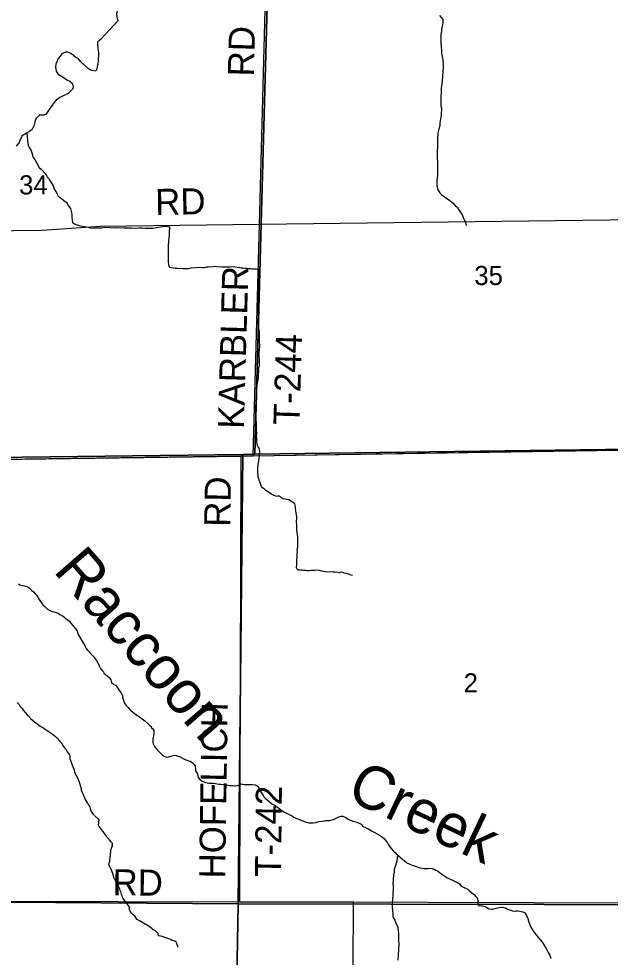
# Model space of a CAD drawing. Extents: x -8.5 to 18.7, y -20.3 to 7.
# Drawn here: x 6.568 to 9.147, y -1.005 to 3.087 of the extents above; entities that cross this region are included whole.
import ezdxf

# ---------------------------------------------------------------- set-up
doc = ezdxf.new("R2010")
doc.units = 0
for name, color, linetype in [('GM_X_Corporation', 7, 'Continuous'), ('GM_X_County_Road', 7, 'Continuous'), ('GM_X_Minor_River', 7, 'Continuous'), ('GM_X_Minor_River_Text', 7, 'Continuous'), ('GM_X_Section', 7, 'Continuous'), ('GM_X_Section_Text', 7, 'Continuous'), ('GM_X_Township', 7, 'Continuous'), ('GM_X_Township_Road', 7, 'Continuous'), ('GM_X_Township_Road_Text', 7, 'Continuous')]:
    doc.layers.add(name, color=color, linetype=linetype)

msp = doc.modelspace()

# ---------------------------------------------------------------- linework, layer by layer
at = {"layer": 'GM_X_Corporation'}
msp.add_lwpolyline([(3.6318, 1.1236), (5.043, 1.1473), (5.1251, 1.1484), (7.5383, 1.181), (7.59, 1.1818), (9.5569, 1.2131), (11.5871, 1.2389), (11.6132, 2.2462), (11.64, 3.2551), (11.6653, 4.2586), (11.6686, 4.5917), (11.6689, 4.6186), (11.6732, 5.0475), (11.7049, 6.938), (-0.1911, 6.938)], dxfattribs=at)
at = {"layer": 'GM_X_County_Road'}
for points in [[(7.5905, 1.1807), (9.5573, 1.212), (11.5875, 1.2378)], [(6.0476, 1.1597), (7.5387, 1.1799), (7.5905, 1.1807)]]:
    msp.add_lwpolyline(points, dxfattribs=at)
at = {"layer": 'GM_X_Minor_River'}
for points in [[(7.022, 3.1889), (7.0168, 3.1676), (7.0131, 3.1592), (7.0078, 3.1508), (7.0033, 3.1394), (6.9995, 3.1295), (6.9966, 3.1181), (6.9951, 3.1075), (6.9959, 3.0968), (6.9967, 3.0885), (7.0013, 3.0801), (6.928, 3.0002)], [(8.4035, 3.102), (8.4172, 3.0839), (8.4173, 3.0679), (8.4121, 3.0421), (8.4114, 3.0337), (8.4092, 3.0223), (8.4092, 3.0132), (8.4086, 2.9828), (8.4111, 2.9494), (8.4119, 2.9395), (8.4127, 2.9304), (8.4173, 2.9068), (8.4182, 2.8886), (8.4183, 2.8757), (8.4162, 2.8377), (8.414, 2.8149), (8.4111, 2.7951), (8.4104, 2.7822), (8.4097, 2.7731), (8.4091, 2.7397), (8.4091, 2.7298), (8.4084, 2.7176), (8.4085, 2.707), (8.4116, 2.6986), (8.4116, 2.6895), (8.4102, 2.6766), (8.4102, 2.6675), (8.4087, 2.6576), (8.4043, 2.634), (8.4036, 2.6219), (8.3969, 2.596), (8.3954, 2.5861), (8.3948, 2.5641), (8.3948, 2.555), (8.3941, 2.5458), (8.3942, 2.5367), (8.3934, 2.5284), (8.392, 2.5124), (8.3921, 2.4987), (8.3929, 2.4782), (8.3945, 2.4623)], [(6.9299, 3.002), (6.9121, 2.9847), (6.9112, 2.9741), (6.9133, 2.9604), (6.9147, 2.949), (6.9161, 2.9369), (6.916, 2.9247), (6.9151, 2.9149), (6.9142, 2.9035), (6.9125, 2.8891), (6.9109, 2.8792), (6.9093, 2.8686), (6.9046, 2.8588), (6.8849, 2.8613), (6.8721, 2.869), (6.8593, 2.8805), (6.8391, 2.899), (6.8278, 2.9143), (6.8165, 2.9182), (6.806, 2.9282), (6.7947, 2.9366), (6.7826, 2.9421), (6.772, 2.9422), (6.7568, 2.9348), (6.7475, 2.9227), (6.739, 2.9107), (6.7344, 2.9001), (6.7304, 2.8887), (6.7288, 2.8766), (6.7294, 2.866), (6.7331, 2.8553), (6.7398, 2.8454), (6.7662, 2.8291), (6.7782, 2.8214), (6.7911, 2.8152), (6.8016, 2.806), (6.8052, 2.7938), (6.8043, 2.7824), (6.7944, 2.7719), (6.7836, 2.7621), (6.747, 2.7436), (6.7317, 2.7323), (6.7217, 2.7203), (6.7117, 2.7067), (6.7032, 2.6954), (6.6955, 2.6826), (6.6878, 2.6721), (6.6779, 2.6676), (6.6581, 2.6663), (6.6443, 2.6536), (6.6381, 2.6384), (6.6349, 2.624), (6.631, 2.6142), (6.6248, 2.6036), (6.6125, 2.5947), (6.6018, 2.588), (6.5835, 2.5768), (6.5742, 2.5609), (6.5695, 2.5481), (6.5572, 2.5322)], [(6.6039, 2.5892), (6.6077, 2.5419), (6.6131, 2.5259), (6.6215, 2.5161), (6.6223, 2.5108), (6.6269, 2.4986), (6.6308, 2.4827), (6.6384, 2.4744), (6.6469, 2.4577), (6.6576, 2.4395), (6.6667, 2.432), (6.6835, 2.4123), (6.6896, 2.404), (6.692, 2.3979), (6.6988, 2.3903), (6.7034, 2.3805), (6.7095, 2.3737), (6.7187, 2.3585), (6.7249, 2.3418), (6.731, 2.3328), (6.7356, 2.3221), (6.7402, 2.3138), (6.7463, 2.31), (6.7554, 2.304), (6.7646, 2.2949), (6.7745, 2.2874), (6.7806, 2.2798), (6.7829, 2.2745), (6.7944, 2.2601), (6.7975, 2.248), (6.7998, 2.2343), (6.7999, 2.2206), (6.8015, 2.2085), (6.803, 2.1994), (6.8114, 2.1933), (6.8175, 2.1903), (6.8228, 2.1888), (6.832, 2.1858), (6.8396, 2.1844), (6.8479, 2.1829), (6.8555, 2.1814), (6.8631, 2.1807), (6.8715, 2.1784), (6.8859, 2.1747), (6.8988, 2.1763), (6.9292, 2.1757), (6.9345, 2.1765), (6.9573, 2.1781), (6.9664, 2.1774), (6.9922, 2.176), (6.9983, 2.1768), (7.0271, 2.1754), (7.0598, 2.1755), (7.0659, 2.1748), (7.0924, 2.1757), (7.1068, 2.175), (7.119, 2.1743), (7.1274, 2.1736), (7.1524, 2.1745), (7.1767, 2.1784), (7.1972, 2.1815), (7.2093, 2.1831), (7.2192, 2.1816), (7.226, 2.1801), (7.2246, 2.152), (7.2247, 2.1429), (7.2232, 2.1338), (7.2218, 2.1193), (7.2218, 2.1125), (7.2204, 2.0996), (7.2205, 2.0616), (7.2199, 2.0472), (7.2199, 2.0289), (7.2215, 2.016), (7.2223, 2.0092), (7.2269, 2.0039), (7.2497, 1.9994), (7.2611, 1.9995), (7.2854, 1.9988), (7.3104, 1.999), (7.3195, 2.0013), (7.3567, 2.0037), (7.3674, 2.003), (7.378, 2.0031), (7.3871, 2.0054), (7.3947, 2.0062), (7.4167, 2.0071), (7.4235, 2.0079), (7.4326, 2.0071), (7.4539, 2.0057), (7.4865, 2.0059), (7.5032, 2.0067), (7.5116, 2.006), (7.52, 2.0045), (7.5321, 2.0031), (7.5382, 2.0016), (7.5458, 2.0008), (7.5564, 2.0001), (7.5633, 1.9994), (7.5709, 1.9979), (7.5785, 1.998)], [(8.3945, 2.4623), (8.3947, 2.4258), (8.394, 2.4167), (8.3941, 2.4068), (8.3919, 2.3825), (8.3912, 2.3718), (8.3913, 2.3597), (8.3951, 2.3415), (8.4036, 2.3278), (8.4135, 2.3195), (8.4348, 2.3029), (8.447, 2.2969), (8.4615, 2.2841), (8.4699, 2.275), (8.4806, 2.2644), (8.4867, 2.2538), (8.4959, 2.2417), (8.5028, 2.2295), (8.5058, 2.2212), (8.5097, 2.2121), (8.5158, 2.1992), (8.5197, 2.1863)], [(7.5785, 1.998), (7.5853, 1.9972), (7.5944, 1.9973), (7.6028, 1.9966), (7.6144, 1.9956)], [(7.6077, 1.2345), (7.607, 1.2444), (7.6064, 1.2535), (7.6064, 1.2603), (7.605, 1.2702), (7.6066, 1.277), (7.6045, 1.2976), (7.6047, 1.3272), (7.604, 1.3386), (7.6033, 1.3446), (7.6035, 1.3697), (7.6021, 1.3803), (7.6007, 1.388), (7.6015, 1.3986), (7.6031, 1.4107), (7.6055, 1.4175), (7.6048, 1.4289), (7.6056, 1.4342), (7.6057, 1.4449), (7.6065, 1.4517), (7.6066, 1.4684), (7.6083, 1.4912), (7.6107, 1.5063), (7.6123, 1.5147), (7.6131, 1.5207), (7.6132, 1.5268), (7.6141, 1.5382), (7.6149, 1.5481), (7.6157, 1.5541), (7.6142, 1.5602), (7.6166, 1.5693), (7.6174, 1.5799), (7.6175, 1.5898), (7.6183, 1.5959), (7.6177, 1.608), (7.617, 1.6156), (7.617, 1.6217), (7.6171, 1.6323), (7.618, 1.6452), (7.6188, 1.6558), (7.6189, 1.665), (7.6175, 1.6741), (7.6183, 1.6877), (7.6177, 1.6976), (7.6185, 1.7075), (7.6178, 1.7128), (7.6178, 1.7204), (7.6164, 1.7303), (7.6157, 1.7364), (7.6135, 1.744), (7.6143, 1.7501), (7.6128, 1.7554), (7.6129, 1.7668), (7.6132, 1.7956), (7.6125, 1.8101), (7.6127, 1.8252), (7.612, 1.8344), (7.612, 1.8427), (7.6153, 1.867), (7.6154, 1.8784), (7.6147, 1.8845), (7.6148, 1.8989), (7.6141, 1.9103), (7.6142, 1.9179), (7.615, 1.9255), (7.6136, 1.9353), (7.6144, 1.9414), (7.6152, 1.949), (7.6153, 1.9627), (7.6146, 1.9695), (7.6139, 1.9779), (7.614, 1.9908), (7.6148, 1.9976)], [(8.0239, 0.659), (8.0171, 0.6614), (8.0118, 0.6629), (8.0035, 0.6668), (7.9982, 0.6684), (7.9876, 0.67), (7.9807, 0.6723), (7.9732, 0.6739), (7.9671, 0.6717), (7.9595, 0.6733), (7.9474, 0.6734), (7.9398, 0.6742), (7.9307, 0.675), (7.9155, 0.6744), (7.9049, 0.6753), (7.8951, 0.6769), (7.8898, 0.6777), (7.8799, 0.6808), (7.8686, 0.6824), (7.8595, 0.6817), (7.8542, 0.681), (7.8428, 0.6811), (7.8352, 0.6804), (7.8261, 0.6798), (7.8193, 0.6806), (7.8102, 0.6814), (7.8041, 0.6822), (7.7965, 0.6831), (7.7912, 0.6831), (7.7859, 0.6824), (7.7822, 0.6877), (7.7799, 0.6931), (7.7808, 0.7067), (7.7809, 0.7242), (7.7826, 0.7454), (7.7827, 0.7561), (7.7835, 0.7621), (7.7828, 0.769), (7.7845, 0.7842), (7.7853, 0.7971), (7.7854, 0.8039), (7.7855, 0.8115), (7.7848, 0.8191), (7.7848, 0.829), (7.7834, 0.8373), (7.782, 0.848), (7.7813, 0.8556), (7.7806, 0.8647), (7.7807, 0.8829), (7.78, 0.889), (7.7803, 0.9156), (7.7781, 0.9308), (7.7767, 0.9429), (7.7745, 0.9513), (7.7746, 0.9597), (7.7739, 0.9665), (7.7716, 0.9718), (7.7648, 0.9772), (7.7588, 0.9811), (7.7528, 0.9857), (7.746, 0.9895), (7.7354, 0.9911), (7.7293, 0.9927), (7.7225, 0.9935), (7.7157, 0.9974), (7.7089, 1.0028), (7.7014, 1.0066), (7.6953, 1.0044), (7.69, 1.0052), (7.6809, 1.0083), (7.6756, 1.0106), (7.6703, 1.0137), (7.6636, 1.0191), (7.6568, 1.0222), (7.6507, 1.0276), (7.6455, 1.0299), (7.6402, 1.0353), (7.6311, 1.0422), (7.6266, 1.0483), (7.6237, 1.0559), (7.6222, 1.0612), (7.6192, 1.0673), (7.617, 1.0734), (7.617, 1.0787), (7.6126, 1.0887), (7.6119, 1.0978), (7.6112, 1.1054), (7.6113, 1.116), (7.6106, 1.1289), (7.6115, 1.138), (7.6123, 1.1433), (7.6147, 1.1577), (7.617, 1.1691), (7.6179, 1.1775), (7.6187, 1.1881), (7.6188, 1.1995), (7.6181, 1.2093), (7.6159, 1.2147), (7.6129, 1.22), (7.6099, 1.2261), (7.6077, 1.2345)], [(6.5665, 0.6225), (6.5734, 0.6188), (6.5855, 0.6165), (6.5916, 0.6143), (6.5969, 0.6136), (6.603, 0.6113), (6.6091, 0.6083), (6.6152, 0.6038), (6.6244, 0.5955), (6.6328, 0.5887), (6.6412, 0.5788), (6.645, 0.5735), (6.6496, 0.5667), (6.6534, 0.5614), (6.6572, 0.5553), (6.671, 0.5357), (6.6748, 0.5304), (6.6824, 0.5236), (6.6931, 0.513), (6.7038, 0.5069), (6.7137, 0.5032), (6.722, 0.501), (6.7319, 0.498), (6.7403, 0.495), (6.7479, 0.4897), (6.757, 0.4844), (6.7662, 0.4784), (6.7814, 0.4663), (6.7875, 0.4618), (6.7944, 0.4534), (6.8036, 0.4413), (6.8143, 0.4277), (6.8234, 0.4179), (6.8273, 0.4027), (6.8411, 0.38), (6.8503, 0.3625), (6.8549, 0.3565), (6.8579, 0.3497), (6.8625, 0.3413), (6.8679, 0.3345), (6.8732, 0.3285), (6.8801, 0.3209), (6.8885, 0.3118), (6.8953, 0.3043), (6.9015, 0.2967), (6.9099, 0.2846), (6.9191, 0.2649), (6.9245, 0.2535), (6.9313, 0.2452), (6.9374, 0.2399), (6.9397, 0.2338), (6.9458, 0.2293), (6.955, 0.221), (6.9619, 0.2142), (6.9703, 0.2043), (6.9726, 0.1929), (6.9817, 0.1854), (6.9916, 0.1794), (6.9962, 0.1741), (7.0016, 0.1657), (7.0062, 0.1582), (7.0146, 0.1476), (7.0207, 0.1354), (7.0208, 0.1278), (7.0231, 0.1203), (7.0269, 0.1104), (7.03, 0.1028), (7.0346, 0.0945), (7.0453, 0.0839), (7.056, 0.0725), (7.0666, 0.0627), (7.0811, 0.0514), (7.1002, 0.0386), (7.1184, 0.025), (7.1314, 0.0144), (7.139, 0.0068), (7.1451, 0.0016), (7.1467, -0.0053), (7.1535, -0.0098), (7.1574, -0.0166), (7.1567, -0.0288), (7.1552, -0.0394), (7.1537, -0.0478), (7.153, -0.0531), (7.1523, -0.0599), (7.1523, -0.0691), (7.1539, -0.0751), (7.16, -0.0865), (7.1661, -0.0933), (7.1737, -0.1024), (7.1791, -0.1084), (7.186, -0.1152), (7.1951, -0.1236), (7.202, -0.1281)], [(6.5619, 0.1053), (6.5708, 0.0968), (6.5744, 0.0876), (6.5826, 0.0791), (6.587, 0.0721), (6.5981, 0.0605), (6.6047, 0.0521), (6.6151, 0.0428), (6.618, 0.0374), (6.6299, 0.0273), (6.6433, 0.0164), (6.6612, 0.0031), (6.6755, -0.0055), (6.6844, -0.0117), (6.6904, -0.0156), (6.6971, -0.0196), (6.7046, -0.025), (6.7135, -0.0305), (6.7217, -0.0368), (6.7284, -0.0422), (6.7351, -0.0492), (6.7462, -0.0615), (6.7551, -0.0708), (6.7573, -0.0769), (6.766, -0.0907), (6.7749, -0.1), (6.7763, -0.1054), (6.7896, -0.1231), (6.791, -0.1284), (6.7917, -0.1337), (6.7915, -0.1398), (6.7951, -0.1505), (6.8001, -0.1627), (6.8008, -0.1681), (6.8102, -0.1887), (6.8108, -0.1979), (6.8203, -0.2147), (6.8267, -0.23), (6.8311, -0.2407), (6.8403, -0.2705), (6.8409, -0.2774), (6.8474, -0.2919), (6.8517, -0.3034), (6.8575, -0.3171), (6.8619, -0.3248), (6.8678, -0.3333), (6.8736, -0.3433), (6.878, -0.3494), (6.8794, -0.3578)], [(7.202, -0.1281), (7.2096, -0.1311), (7.2149, -0.1326), (7.221, -0.1318), (7.2316, -0.1287), (7.2429, -0.1248), (7.2498, -0.1241), (7.2551, -0.1256), (7.2635, -0.1278), (7.2726, -0.1315), (7.2825, -0.1368), (7.2909, -0.1413), (7.3091, -0.1481), (7.316, -0.1496), (7.3259, -0.1579), (7.3335, -0.1647), (7.3381, -0.17), (7.3389, -0.1852), (7.3389, -0.1928), (7.3474, -0.2056), (7.3505, -0.2216), (7.3596, -0.2322), (7.368, -0.2374), (7.3825, -0.2435), (7.3977, -0.2464), (7.4159, -0.2463), (7.4258, -0.247), (7.4334, -0.2493), (7.441, -0.25), (7.4501, -0.2507), (7.4615, -0.2522), (7.4683, -0.2529), (7.4759, -0.2536), (7.4812, -0.2551), (7.4873, -0.2559), (7.4949, -0.2558), (7.5017, -0.2566), (7.5086, -0.258), (7.5139, -0.258), (7.5215, -0.2565), (7.5275, -0.2549), (7.5328, -0.2534)], [(7.5317, -0.2537), (7.5374, -0.2496), (7.5435, -0.251), (7.5518, -0.2518), (7.5723, -0.2517), (7.586, -0.2524), (7.5989, -0.2538), (7.6118, -0.2606), (7.618, -0.2758), (7.6287, -0.2909), (7.6341, -0.3), (7.6371, -0.3053), (7.6432, -0.3121), (7.6516, -0.3189), (7.6608, -0.3265), (7.6745, -0.337), (7.6859, -0.3438), (7.6966, -0.3506), (7.7095, -0.3604), (7.724, -0.3717), (7.7621, -0.3905), (7.7681, -0.3943), (7.7796, -0.3996), (7.7894, -0.4033), (7.7986, -0.4071), (7.8092, -0.4116), (7.8214, -0.4161), (7.8336, -0.4198), (7.8434, -0.4198), (7.8525, -0.419), (7.8639, -0.4174), (7.8783, -0.4135), (7.892, -0.4112), (7.9049, -0.4096), (7.9155, -0.4088), (7.9254, -0.4088), (7.9337, -0.4064), (7.9413, -0.4049), (7.964, -0.3934), (7.9746, -0.3895), (7.9807, -0.3895), (7.9921, -0.3948), (8.0081, -0.4053), (8.0256, -0.4113), (8.0309, -0.4128), (8.0431, -0.4166), (8.0591, -0.4233), (8.0644, -0.4271), (8.0675, -0.4331), (8.0827, -0.4407), (8.0918, -0.4459), (8.0987, -0.4497), (8.107, -0.4535), (8.1207, -0.461), (8.1406, -0.4731), (8.155, -0.4814), (8.1626, -0.4889), (8.1695, -0.4972), (8.1756, -0.5063), (8.181, -0.5154), (8.1879, -0.5253), (8.194, -0.5328), (8.2009, -0.5412), (8.2062, -0.5464), (8.2115, -0.5495), (8.2146, -0.5548), (8.2199, -0.5585), (8.2314, -0.5691), (8.2428, -0.5789), (8.2558, -0.5887), (8.2603, -0.594), (8.271, -0.5986), (8.2832, -0.6038), (8.2961, -0.6083), (8.3128, -0.6135), (8.3356, -0.6188), (8.3478, -0.6187), (8.3554, -0.6179), (8.3622, -0.6171), (8.3706, -0.6178), (8.3789, -0.6216), (8.3873, -0.6261), (8.3941, -0.6291), (8.4018, -0.6344), (8.4132, -0.6427), (8.4261, -0.6517), (8.4353, -0.6578), (8.4437, -0.6623), (8.449, -0.6653), (8.4589, -0.6691), (8.471, -0.6743), (8.4832, -0.6811), (8.4901, -0.6849), (8.4977, -0.6955), (8.519, -0.7052), (8.5259, -0.709), (8.5327, -0.7135), (8.5442, -0.7241), (8.5548, -0.7332), (8.5617, -0.74), (8.5671, -0.746)], [(6.8794, -0.3578), (6.883, -0.3662), (6.8859, -0.3716), (6.8903, -0.3777), (6.8954, -0.3854)], [(7.2632, -0.963), (7.2602, -0.9539), (7.2573, -0.9455), (7.255, -0.9402), (7.2483, -0.9356), (7.243, -0.9332), (7.2377, -0.9317), (7.2293, -0.9286), (7.2226, -0.9247), (7.2142, -0.9216), (7.2014, -0.9184), (7.1946, -0.9154), (7.1779, -0.9114), (7.1765, -0.9015), (7.1705, -0.8954), (7.1644, -0.8908), (7.1546, -0.8861), (7.1493, -0.8815), (7.1418, -0.8746), (7.129, -0.8669), (7.095, -0.8461), (7.0852, -0.84), (7.08, -0.8346), (7.0755, -0.8277), (7.0657, -0.8185), (7.0604, -0.8132), (7.0537, -0.804), (7.0507, -0.7964), (7.0515, -0.7873), (7.0478, -0.7819), (7.041, -0.772), (7.0305, -0.759), (7.023, -0.7498), (7.02, -0.743), (7.0186, -0.7369), (7.0156, -0.7315), (7.0149, -0.7255), (7.0127, -0.7194), (7.0112, -0.714), (7.009, -0.7087), (7.006, -0.7018), (7, -0.6896), (6.9933, -0.6774), (6.9896, -0.6698), (6.9858, -0.6637), (6.9828, -0.6568), (6.9799, -0.6447), (6.974, -0.6287), (6.9665, -0.6119), (6.9613, -0.6027), (6.9621, -0.5936), (6.9652, -0.5883), (6.966, -0.583), (6.9669, -0.5717), (6.9677, -0.561), (6.9686, -0.5519), (6.9701, -0.5466), (6.9702, -0.539), (6.9725, -0.5307), (6.9748, -0.5254), (6.9779, -0.5201), (6.9757, -0.5148), (6.9788, -0.5095), (6.9727, -0.5064), (6.9705, -0.5011), (6.9645, -0.4934), (6.9585, -0.4881), (6.9532, -0.4827), (6.9502, -0.4766), (6.942, -0.4659), (6.9367, -0.4575), (6.9285, -0.4475), (6.9217, -0.4384), (6.9172, -0.433), (6.9157, -0.4277), (6.9173, -0.4209), (6.9181, -0.4148), (6.9189, -0.4095), (6.9182, -0.4042), (6.898, -0.3873)], [(8.2222, -0.5606), (8.2185, -0.5707), (8.217, -0.5844), (8.2103, -0.6049), (8.2058, -0.6224), (8.2059, -0.6277), (8.2051, -0.6338), (8.2029, -0.6483), (8.2015, -0.6642), (8.2008, -0.6733), (8.2, -0.6809), (8.2009, -0.6992), (8.1996, -0.7349), (8.1974, -0.7524), (8.1959, -0.7691), (8.1968, -0.7873), (8.1992, -0.8147), (8.1992, -0.8215), (8.2, -0.8291), (8.2023, -0.8352), (8.2077, -0.8442), (8.2131, -0.8548), (8.2208, -0.8738), (8.2215, -0.8791), (8.2231, -0.8875), (8.2239, -0.9049), (8.2247, -0.911), (8.2248, -0.93), (8.2249, -0.949), (8.2242, -0.9657), (8.2235, -0.9756), (8.2221, -0.9923), (8.2207, -1.0181)], [(8.5671, -0.746), (8.5694, -0.7589), (8.5702, -0.7726), (8.571, -0.7787), (8.5763, -0.7817), (8.5817, -0.7802), (8.5885, -0.7809), (8.5938, -0.7824), (8.5999, -0.7846), (8.609, -0.7884), (8.6159, -0.7921), (8.622, -0.7944), (8.628, -0.7959), (8.6341, -0.7959), (8.6447, -0.7928), (8.6637, -0.7881), (8.672, -0.7873), (8.6781, -0.7865), (8.6834, -0.788), (8.6903, -0.7903), (8.6971, -0.794), (8.7032, -0.797), (8.7123, -0.8), (8.7192, -0.803), (8.7291, -0.8038), (8.7359, -0.803), (8.7427, -0.8029), (8.7534, -0.8044), (8.7594, -0.8051), (8.7663, -0.8066), (8.7747, -0.8119), (8.7823, -0.8233), (8.7877, -0.8369), (8.7923, -0.8528), (8.8, -0.8718), (8.8092, -0.8885), (8.8168, -0.8991), (8.8245, -0.9081), (8.8352, -0.9202), (8.8512, -0.9399), (8.8658, -0.9642), (8.8772, -0.9839), (8.8841, -0.996), (8.8888, -1.0089)]]:
    msp.add_lwpolyline(points, dxfattribs=at)
at = {"layer": 'GM_X_Section'}
for points in [[(7.6532, 3.1997), (7.5973, 1.189), (7.5458, 1.1869), (5.621, 1.1642), (5.6525, 3.1789)], [(7.6532, 3.1997), (9.6423, 3.2228), (9.6032, 1.2157), (9.5607, 1.2152), (7.5973, 1.189)], [(7.5458, 1.1869), (7.5243, -0.7725), (5.5303, -0.7575), (5.5445, 1.1632), (5.621, 1.1642)], [(9.5607, 1.2152), (9.5232, -0.7767), (7.5243, -0.7725), (7.5458, 1.1869), (7.5973, 1.189)], [(7.5243, -0.7725), (7.4906, -2.7325), (5.5072, -2.7563), (5.5303, -0.7575)], [(7.5243, -0.7725), (9.5232, -0.7767), (9.5129, -2.7521), (7.4906, -2.7325)]]:
    msp.add_lwpolyline(points, close=True, dxfattribs=at)
at = {"layer": 'GM_X_Township'}
msp.add_lwpolyline([(3.6318, 1.1236), (5.043, 1.1473), (5.1251, 1.1484), (7.5383, 1.181), (7.59, 1.1818), (9.5569, 1.2131), (11.5871, 1.2389), (11.5625, -0.7587), (11.5622, -0.7805), (11.5527, -2.1798)], dxfattribs=at)
at = {"layer": 'GM_X_Township_Road'}
for p, q in [((7.6182, 2.1915), (7.6448, 3.1907)), ((7.5905, 1.1807), (7.6182, 2.1915)), ((7.5325, -0.7633), (7.5387, 1.1799)), ((6.203, -0.7603), (7.5325, -0.7633))]:
    msp.add_line(p, q, dxfattribs=at)
for points in [[(7.6182, 2.1915), (9.6154, 2.2166), (11.6136, 2.2451)], [(5.6353, 2.1639), (6.2929, 2.1617), (6.6703, 2.1655), (6.924, 2.1827), (7.6182, 2.1915)], [(7.5325, -0.7633), (7.77, -0.7636), (8.0272, -0.7642)], [(8.0237, -1.9081), (8.0268, -1.6023), (8.0268, -1.0543), (8.0272, -0.7642)], [(8.0272, -0.7642), (8.3531, -0.7654), (9.2793, -0.7686), (9.534, -0.7677)]]:
    msp.add_lwpolyline(points, dxfattribs=at)

# ---------------------------------------------------------------- texts
at = {"layer": 'GM_X_Minor_River_Text'}
for s, rotation, p in [('Raccoon', 310.9846, (6.7148, 0.6786)), ('Creek', 334.6353, (7.9909, -0.3123))]:
    msp.add_text(s, height=0.1895, rotation=rotation, dxfattribs=at).set_placement(p)
at = {"layer": 'GM_X_Section_Text'}
for s, height, p in [('34', 0.08371, (6.5698, 2.3211)), ('35', 0.08371, (8.5548, 1.9261)), ('2', 0.0837, (8.5081, 0.1493))]:
    msp.add_text(s, height=height, rotation=0, dxfattribs=at).set_placement(p)
at = {"layer": 'GM_X_Township_Road_Text'}
for s, rotation, p in [('RD', 88.5193, (7.5932, 2.8346)), ('RD', 0.9881, (7.164, 2.2315)), ('KARBLER', 88.3806, (7.5499, 1.2981)), ('T-244', 88.3152, (7.792, 1.3144)), ('RD', 89.0128, (7.4901, 0.871)), ('HOFELICH', 89.1656, (7.4684, -0.6625)), ('T-242', 89.4386, (7.712, -0.6551)), ('RD', 359.5063, (6.9769, -0.7351))]:
    msp.add_text(s, height=0.11364, rotation=rotation, dxfattribs=at).set_placement(p)

doc.saveas('drawing.dxf')
